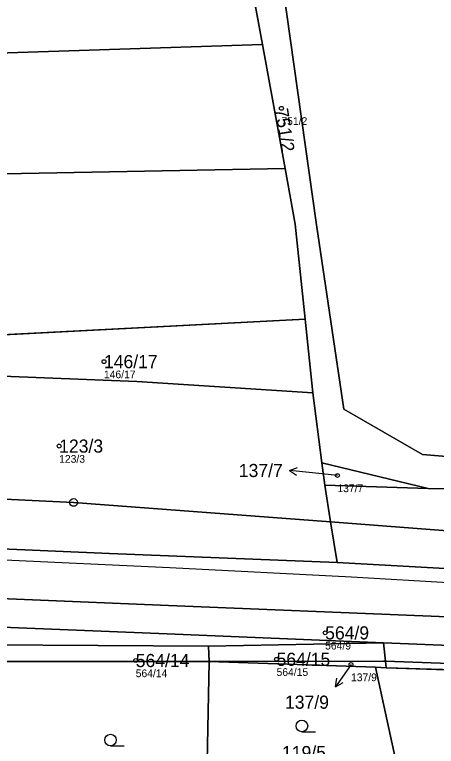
# Model space of a CAD drawing. Extents: x -732749 to -730903, y -1025757 to -1023435.
# Drawn here: x -732467.8 to -732413.2, y -1024807.5 to -1024712.7 of the extents above; entities that cross this region are included whole.
import ezdxf

# ---------------------------------------------------------------- set-up
doc = ezdxf.new("R2010")
doc.units = 0
for name, color, linetype in [('Definiční body', 7, 'Continuous'), ('Hranice parcel', 7, 'Continuous'), ('Parcelní čísla', 7, 'Continuous'), ('Polygon parcely', 7, 'Continuous'), ('Pop  PČ popisy', 7, 'Continuous'), ('Poz předměty', 7, 'Continuous'), ('Značky bodu BP', 7, 'Continuous'), ('Značky kultur', 7, 'Continuous')]:
    doc.layers.add(name, color=color, linetype=linetype)

msp = doc.modelspace()

# ---------------------------------------------------------------- linework, layer by layer
at = {"layer": 'Definiční body'}
for centre in [(-732433.22, -1024724.86), (-732456.19, -1024757.66), (-732461.99, -1024768.6), (-732425.97, -1024772.41), (-732427.56, -1024792.79), (-732452.08, -1024796.37), (-732433.85, -1024796.21), (-732424.21, -1024796.89)]:
    msp.add_circle(centre, 0.25, dxfattribs=at)
at = {"layer": 'Hranice parcel'}
for p, q in [((-732438.93, -1024698.81), (-732435.68, -1024716.6)), ((-732435.68, -1024716.6), (-732432.75, -1024732.67)), ((-732514.51, -1024756.52), (-732430.15, -1024752.17)), ((-732430.15, -1024752.17), (-732429.16, -1024761.7)), ((-732428.01, -1024770.76), (-732429.16, -1024761.7)), ((-732427.58, -1024773.67), (-732428.01, -1024770.76)), ((-732428.01, -1024770.76), (-732414.23, -1024774.11)), ((-732426.87, -1024778.43), (-732427.58, -1024773.67)), ((-732414.23, -1024774.11), (-732427.58, -1024773.67)), ((-732384.25, -1024774.47), (-732414.23, -1024774.11)), ((-732426.01, -1024783.68), (-732426.87, -1024778.43)), ((-732426.01, -1024783.68), (-732383.31, -1024786.04)), ((-732485.56, -1024794.26), (-732442.64, -1024794.52)), ((-732442.64, -1024794.52), (-732420.02, -1024794.07)), ((-732419.75, -1024796.46), (-732420.02, -1024794.07)), ((-732442.57, -1024796.49), (-732442.64, -1024794.52)), ((-732443.16, -1024826.78), (-732442.57, -1024796.49)), ((-732420.02, -1024796.45), (-732442.57, -1024796.49)), ((-732421.04, -1024797.25), (-732442.57, -1024796.49)), ((-732419.75, -1024796.46), (-732420.02, -1024796.45)), ((-732380.64, -1024797.87), (-732419.75, -1024796.46)), ((-732419.75, -1024796.46), (-732419.68, -1024797.3)), ((-732419.68, -1024797.3), (-732421.04, -1024797.25)), ((-732380.66, -1024798.62), (-732419.68, -1024797.3))]:
    msp.add_line(p, q, dxfattribs=at)
for points in [[(-732384.08, -1024772.27), (-732414.95, -1024769.7), (-732425.13, -1024763.82), (-732428.68, -1024739.94), (-732434.52, -1024698.58), (-732437.11, -1024677.58), (-732441.43, -1024662.25), (-732441.99, -1024662.28)], [(-732603.74, -1024719.65), (-732577.26, -1024720.21), (-732497.7, -1024718.61), (-732435.68, -1024716.6)], [(-732602.85, -1024736.75), (-732588.3, -1024736.57), (-732574.35, -1024735.17), (-732505.57, -1024734.04), (-732432.75, -1024732.67)], [(-732432.75, -1024732.67), (-732431.44, -1024739.85), (-732430.15, -1024752.17)], [(-732429.16, -1024761.7), (-732451.94, -1024760.24), (-732494.37, -1024758.56)], [(-732486.92, -1024774.63), (-732460.13, -1024775.9), (-732426.87, -1024778.43)], [(-732426.87, -1024778.43), (-732392.64, -1024781.04), (-732383.57, -1024781.47)], [(-732369.58, -1024795.34), (-732369.92, -1024794.44), (-732372.64, -1024792.79), (-732375.72, -1024792.25), (-732378.8, -1024792.04), (-732447.85, -1024789.23), (-732497.58, -1024787.17), (-732563.92, -1024784.56), (-732569.94, -1024784.24), (-732584.9, -1024783.22), (-732596.78, -1024782.21), (-732605.81, -1024781.79), (-732607.18, -1024781.66), (-732609.19, -1024781.6)], [(-732470.51, -1024781.88), (-732455.49, -1024782.49), (-732426.01, -1024783.68)], [(-732602.56, -1024788.52), (-732578.29, -1024789.04), (-732557.47, -1024790.05), (-732496.18, -1024792.38), (-732496.12, -1024790.97), (-732448, -1024792.93), (-732420.02, -1024794.07)], [(-732420.02, -1024794.07), (-732382.44, -1024795.6), (-732381.52, -1024795.68)], [(-732442.57, -1024796.49), (-732474.99, -1024796.48), (-732485.43, -1024796.42)], [(-732416.1, -1024827.44), (-732416.06, -1024820.07), (-732421.04, -1024797.25)]]:
    msp.add_lwpolyline(points, dxfattribs=at)
at = {"layer": 'Polygon parcely'}
for points in [[(-732384.08, -1024772.27), (-732386.43, -1024731.56), (-732394.3, -1024643.02), (-732398.37, -1024643.44), (-732416.86, -1024648.02), (-732432.06, -1024652.25), (-732443.82, -1024655.35), (-732441.99, -1024662.28), (-732441.43, -1024662.25), (-732437.11, -1024677.58), (-732434.52, -1024698.58), (-732428.68, -1024739.94), (-732425.13, -1024763.82), (-732414.95, -1024769.7)], [(-732577.26, -1024720.21), (-732497.7, -1024718.61), (-732435.68, -1024716.6), (-732438.93, -1024698.81), (-732441.15, -1024698.99), (-732470.31, -1024699.59), (-732479, -1024699.78), (-732497.59, -1024700.32), (-732497.8, -1024697.68), (-732523.82, -1024698.02), (-732605.8, -1024698.35), (-732605.62, -1024703.18), (-732604.99, -1024712.19), (-732603.74, -1024719.65)], [(-732432.75, -1024732.67), (-732435.68, -1024716.6), (-732497.7, -1024718.61), (-732577.26, -1024720.21), (-732603.74, -1024719.65), (-732602.85, -1024736.75), (-732588.3, -1024736.57), (-732574.35, -1024735.17), (-732505.57, -1024734.04)], [(-732514.51, -1024756.52), (-732430.15, -1024752.17), (-732431.44, -1024739.85), (-732432.75, -1024732.67), (-732505.57, -1024734.04), (-732574.35, -1024735.17), (-732588.3, -1024736.57), (-732602.85, -1024736.75), (-732602.54, -1024739.97), (-732602.94, -1024749.11), (-732604.58, -1024755.68), (-732595.74, -1024756), (-732583.12, -1024756.45), (-732579.37, -1024756.45), (-732556.73, -1024756.51)], [(-732514.51, -1024756.52), (-732494.37, -1024758.56), (-732451.94, -1024760.24), (-732429.16, -1024761.7), (-732430.15, -1024752.17)], [(-732429.16, -1024761.7), (-732451.94, -1024760.24), (-732494.37, -1024758.56), (-732491.8, -1024764.09), (-732486.92, -1024774.63), (-732460.13, -1024775.9), (-732426.87, -1024778.43), (-732427.58, -1024773.67), (-732428.01, -1024770.76)], [(-732470.51, -1024781.88), (-732455.49, -1024782.49), (-732426.01, -1024783.68), (-732426.87, -1024778.43), (-732460.13, -1024775.9), (-732486.92, -1024774.63), (-732494.01, -1024774.29), (-732570.37, -1024770.66), (-732579.08, -1024769.64), (-732578.9, -1024777.57), (-732492.78, -1024780.98), (-732488.72, -1024781.14)], [(-732427.58, -1024773.67), (-732414.23, -1024774.11), (-732428.01, -1024770.76)], [(-732426.87, -1024778.43), (-732392.64, -1024781.04), (-732383.57, -1024781.47), (-732384.25, -1024774.47), (-732414.23, -1024774.11), (-732427.58, -1024773.67)], [(-732383.31, -1024786.04), (-732383.57, -1024781.47), (-732392.64, -1024781.04), (-732426.87, -1024778.43), (-732426.01, -1024783.68)], [(-732485.56, -1024794.26), (-732442.64, -1024794.52), (-732420.02, -1024794.07), (-732448, -1024792.93), (-732496.12, -1024790.97), (-732496.18, -1024792.38), (-732557.47, -1024790.05), (-732578.29, -1024789.04), (-732602.56, -1024788.52), (-732582.1, -1024792.58), (-732536.43, -1024793.21)], [(-732442.64, -1024794.52), (-732485.56, -1024794.26), (-732485.43, -1024796.42), (-732474.99, -1024796.48), (-732442.57, -1024796.49)], [(-732420.02, -1024794.07), (-732442.64, -1024794.52), (-732442.57, -1024796.49), (-732420.02, -1024796.45), (-732419.75, -1024796.46)], [(-732380.58, -1024795.76), (-732381.52, -1024795.68), (-732382.44, -1024795.6), (-732420.02, -1024794.07), (-732419.75, -1024796.46), (-732380.64, -1024797.87)], [(-732443.16, -1024826.78), (-732442.57, -1024796.49), (-732474.99, -1024796.48), (-732485.43, -1024796.42), (-732486.41, -1024816.41), (-732486.86, -1024825.68), (-732466.9, -1024826.09)], [(-732416.1, -1024827.44), (-732416.06, -1024820.07), (-732421.04, -1024797.25), (-732442.57, -1024796.49), (-732443.16, -1024826.78)], [(-732419.75, -1024796.46), (-732420.02, -1024796.45), (-732442.57, -1024796.49), (-732421.04, -1024797.25), (-732419.68, -1024797.3)], [(-732380.66, -1024798.62), (-732380.64, -1024797.87), (-732419.75, -1024796.46), (-732419.68, -1024797.3)], [(-732419.68, -1024797.3), (-732421.04, -1024797.25), (-732416.06, -1024820.07), (-732416.1, -1024827.44), (-732412.84, -1024827.55), (-732400.9, -1024827.96), (-732401.45, -1024824.4), (-732400.42, -1024813.01), (-732399.46, -1024813.03), (-732395.13, -1024813.52), (-732394.58, -1024808.19), (-732375.35, -1024810.27), (-732374.3, -1024798.83), (-732380.66, -1024798.62)]]:
    msp.add_lwpolyline(points, close=True, dxfattribs=at)
for points in [[(-732438.93, -1024698.81), (-732435.68, -1024716.6), (-732432.75, -1024732.67), (-732431.44, -1024739.85), (-732430.15, -1024752.17), (-732429.16, -1024761.7), (-732428.01, -1024770.76), (-732414.23, -1024774.11), (-732384.25, -1024774.47), (-732373.27, -1024776.02), (-732369.25, -1024777.84), (-732368.61, -1024778.13), (-732367.65, -1024776.62), (-732367.38, -1024776.58), (-732367.39, -1024773.99), (-732367.4, -1024773.04), (-732373.52, -1024773.4), (-732384.08, -1024772.27), (-732414.95, -1024769.7), (-732425.13, -1024763.82), (-732428.68, -1024739.94), (-732434.52, -1024698.58)], [(-732359.91, -1024782.59), (-732363.2, -1024780.81), (-732363.59, -1024780.81), (-732363.84, -1024783.76), (-732363.93, -1024785.74), (-732365.96, -1024785.59), (-732365.7, -1024780.68), (-732366.04, -1024780.67), (-732369.83, -1024782.24), (-732374, -1024786.55), (-732383.31, -1024786.04), (-732426.01, -1024783.68), (-732455.49, -1024782.49), (-732470.51, -1024781.88)], [(-732497.58, -1024787.17), (-732447.85, -1024789.23), (-732378.8, -1024792.04), (-732375.72, -1024792.25), (-732372.64, -1024792.79), (-732369.92, -1024794.44), (-732369.58, -1024795.34), (-732368.19, -1024795.42), (-732366.62, -1024795.54), (-732366.41, -1024792.35), (-732364.35, -1024792.48), (-732364.51, -1024794.8), (-732364.57, -1024795.7), (-732341.89, -1024796.58)], [(-732496.12, -1024790.97), (-732448, -1024792.93), (-732420.02, -1024794.07), (-732382.44, -1024795.6), (-732381.52, -1024795.68), (-732375.51, -1024795.03), (-732369.58, -1024795.34), (-732369.92, -1024794.44), (-732372.64, -1024792.79), (-732375.72, -1024792.25), (-732378.8, -1024792.04), (-732447.85, -1024789.23), (-732497.58, -1024787.17)]]:
    msp.add_lwpolyline(points, dxfattribs=at)
at = {"layer": 'Pop  PČ popisy'}
for p, q in [((-732432.195, -1024771.756), (-732431.146, -1024771.363)), ((-732429.21, -1024772.07), (-732432.195, -1024771.756)), ((-732432.195, -1024771.756), (-732431.251, -1024772.359)), ((-732425.97, -1024772.41), (-732429.21, -1024772.07)), ((-732424.21, -1024796.89), (-732424.5, -1024797.31)), ((-732424.5, -1024797.31), (-732426.221, -1024799.768)), ((-732426.221, -1024799.768), (-732426.057, -1024798.661)), ((-732426.221, -1024799.768), (-732425.237, -1024799.235))]:
    msp.add_line(p, q, dxfattribs=at)
at = {"layer": 'Poz předměty'}
for p, q in [((-732474.18, -1024783.11), (-732447.65, -1024784.31)), ((-732447.65, -1024784.31), (-732424.13, -1024785.54)), ((-732424.13, -1024785.54), (-732397.56, -1024787.05))]:
    msp.add_line(p, q, dxfattribs=at)
at = {"layer": 'Značky bodu BP'}
for radius in [0.5, 0.0303]:
    msp.add_circle((-732460.13, -1024775.9), radius, dxfattribs=at)
at = {"layer": 'Značky kultur'}
for p, q in [((-732430.573, -1024805.59), (-732428.823, -1024805.59)), ((-732455.343, -1024807.42), (-732453.593, -1024807.42))]:
    msp.add_line(p, q, dxfattribs=at)
for centre in [(-732430.573, -1024804.84), (-732455.343, -1024806.67)]:
    msp.add_circle(centre, 0.75, dxfattribs=at)

# ---------------------------------------------------------------- texts
at = {"layer": 'Definiční body'}
for s, p in [('751/2', (-732433.22, -1024727.016)), ('146/17', (-732456.19, -1024759.816)), ('123/3', (-732461.99, -1024770.756)), ('137/7', (-732425.97, -1024774.566)), ('564/9', (-732427.56, -1024794.946)), ('564/14', (-732452.08, -1024798.526)), ('564/15', (-732433.85, -1024798.366)), ('137/9', (-732424.21, -1024799.046))]:
    msp.add_text(s, height=1, dxfattribs=at).set_placement(p)
at = {"layer": 'Parcelní čísla'}
msp.add_text('751/2', height=1.7, rotation=279, dxfattribs=at).set_placement((-732434.059, -1024724.992))
for s, p in [('146/17', (-732456.19, -1024758.51)), ('123/3', (-732461.99, -1024769.45)), ('137/7', (-732438.736, -1024772.61)), ('564/9', (-732427.56, -1024793.64)), ('564/14', (-732452.08, -1024797.22)), ('564/15', (-732433.85, -1024797.059)), ('137/9', (-732432.756, -1024802.613)), ('119/5', (-732433.14, -1024809.14))]:
    msp.add_text(s, height=1.7, dxfattribs=at).set_placement(p)

doc.saveas('drawing.dxf')
